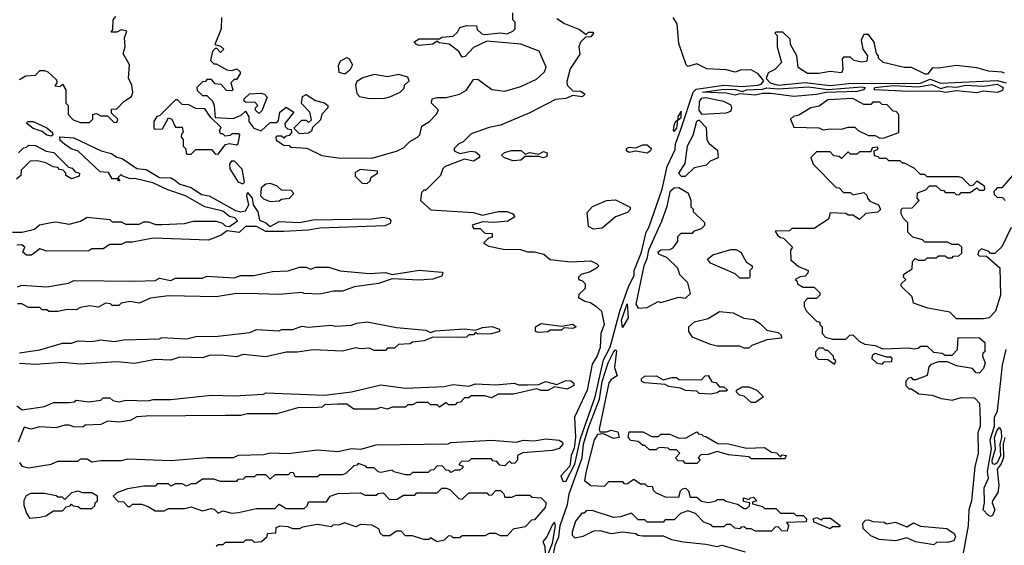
# Model space of a CAD drawing. Extents: x 2737310 to 2869991, y 870230 to 1012730.
# Tile 285 of 479: x 2766865 to 2771227, y 964938 to 967265. Entities that reach past the tile are written whole.
import ezdxf

# ---------------------------------------------------------------- set-up
doc = ezdxf.new("R2010")
doc.units = 0

msp = doc.modelspace()

# ---------------------------------------------------------------- linework, layer by layer
at = {"layer": '0CON02XD'}
for points in [[(2767295, 966810), (2767300, 966825), (2767271.7, 966851.7), (2767271.7, 966868.3), (2767295, 966870), (2767327, 966903), (2767360, 966925), (2767366.7, 966945), (2767362.5, 966975), (2767347, 967007), (2767352.5, 967065), (2767323.3, 967115), (2767332.5, 967145), (2767330, 967185), (2767340, 967215), (2767315, 967220), (2767295, 967210), (2767270, 967210), (2767277.5, 967222.5), (2767280, 967265), (2767290.7, 967279.3)], [(2767760, 967275), (2767757.5, 967225), (2767730, 967155), (2767755, 967147.5), (2767770, 967135), (2767755, 967120), (2767738.3, 967138.3), (2767731.7, 967138.3), (2767720, 967125), (2767710, 967085), (2767725, 967070), (2767735, 967070), (2767783, 967043), (2767805, 967040), (2767827, 967047), (2767842.5, 967035), (2767842.5, 967025), (2767825, 967000), (2767815, 967000), (2767800, 966985), (2767810, 966955), (2767805, 966950), (2767781.7, 966951.7), (2767758.3, 966978.3), (2767731.7, 966981.7), (2767715, 967000), (2767695, 967000), (2767688.3, 966991.7), (2767675, 966990), (2767650, 966965), (2767651.7, 966951.7), (2767675, 966930), (2767695, 966930), (2767720, 966905), (2767727.5, 966885), (2767731.7, 966831.7), (2767811.7, 966828.3), (2767847, 966843), (2767865, 966860), (2767880, 966835), (2767880, 966815), (2767902.5, 966785), (2767935, 966773.3), (2767975, 966810), (2768005, 966810), (2768011.7, 966818.3), (2768017.5, 966855), (2768045, 966877.5), (2768080, 966855), (2768040, 966805), (2768041.7, 966791.7), (2768051.7, 966781.7), (2768068.3, 966778.3), (2768070, 966765), (2768058.3, 966751.7), (2768041.7, 966748.3), (2768035, 966740), (2768025, 966750), (2768005, 966750), (2768000, 966745), (2768001.7, 966731.7), (2768035, 966710), (2768058.3, 966708.3), (2768065, 966700), (2768137, 966697), (2768203.6, 966663.6), (2768275, 966653.3), (2768425, 966652.5), (2768535, 966682.5), (2768565, 966697.5), (2768593.9, 966726.1), (2768627.5, 966745), (2768637.5, 966755), (2768647, 966793), (2768680, 966815), (2768710, 966845), (2768720, 966865), (2768690, 966895), (2768692.5, 966915), (2768715, 966921.2), (2768755, 966920), (2768813.9, 966936.1), (2768845, 966952.5), (2768852.5, 966965), (2768875, 967000), (2768895, 967002.5), (2768956.4, 966956.4), (2769015, 966948.8), (2769085, 966970), (2769155, 967002.5), (2769190, 967035), (2769197.5, 967055), (2769166.4, 967126.4), (2769085, 967157.5), (2768935, 967170), (2768875, 967142.5), (2768838.3, 967101.7), (2768825, 967100), (2768810, 967125), (2768767, 967157), (2768723, 967163), (2768715, 967170), (2768695, 967157.5), (2768635, 967151.2), (2768622.5, 967155), (2768613, 967167), (2768635, 967180), (2768725, 967180), (2768735, 967187.5), (2768785, 967192.5), (2768805, 967210), (2768815, 967230), (2768845, 967240), (2768888.3, 967238.3), (2768891.7, 967221.7), (2768913, 967203), (2768925, 967200), (2768995, 967206.7), (2769025, 967202.5), (2769050, 967215), (2769060, 967225), (2769060, 967255), (2769050, 967265), (2769050, 967295)], [(2769285, 965220), (2769325, 965297.5), (2769349.3, 965410.7), (2769414.3, 965595), (2769451.7, 965758.3), (2769481.4, 965815), (2769523.3, 965975), (2769563.1, 966086.9), (2769587.1, 966132.9), (2769586.9, 966155), (2769619.5, 966235), (2769640, 966325), (2769652.2, 966345), (2769710.6, 966515), (2769733.8, 966615), (2769769.2, 966690.8), (2769770.4, 966715), (2769797.2, 966787.2), (2769848.5, 966945), (2769861.7, 966958.3), (2769985, 966974.6), (2770065, 966969.1), (2770135, 966975.6), (2770149.8, 966980.2), (2770161.2, 966995), (2770135.9, 967025.9), (2770105, 967042.5), (2770058.3, 967041.7), (2770035, 967032.5), (2769995, 967042.5), (2769908.3, 967048.3), (2769865, 967070), (2769825, 967057.5), (2769817.5, 967065), (2769785, 967160), (2769777, 967247), (2769760, 967275)], [(2769245, 967270), (2769278.3, 967248.3), (2769345, 967222.5), (2769375, 967200), (2769385, 967210), (2769405, 967210), (2769407.5, 967205), (2769395, 967190), (2769371.7, 967188.3), (2769350, 967165), (2769342.5, 967145), (2769347, 967113), (2769303, 967047), (2769288.3, 966991.7), (2769290, 966975), (2769315, 966950), (2769349.3, 966949.3), (2769370, 966935), (2769356.4, 966923.6), (2769315, 966930), (2769285, 966916.2), (2769238.3, 966911.7), (2769125, 966852.5), (2768995, 966797.5), (2768945, 966787.5), (2768865, 966760), (2768830, 966725), (2768810, 966715), (2768790, 966695), (2768790, 966685), (2768815, 966672.5), (2768865, 966682.5), (2768885, 966680), (2768902.5, 966665), (2768902.5, 966655), (2768875, 966638), (2768835, 966647.5), (2768750, 966615), (2768740, 966605), (2768730, 966575), (2768665, 966510), (2768655, 966510), (2768645, 966500), (2768640, 966465), (2768687, 966423), (2768875, 966411.2), (2768915, 966400), (2768985, 966416), (2769025, 966416.2), (2769050, 966405), (2769058.3, 966391.7), (2769027, 966373), (2768965, 966366.7), (2768915, 966370), (2768870, 966355), (2768875, 966340), (2768905, 966340), (2768925, 966320), (2768958.3, 966318.3), (2768958.3, 966301.7), (2768941.7, 966298.3), (2768920, 966275), (2768943, 966263), (2769008.3, 966248.3), (2769083, 966247), (2769115, 966237.5), (2769145, 966237.5), (2769187, 966227), (2769215, 966202.5), (2769305, 966192.5), (2769395, 966197.5), (2769420, 966185), (2769430, 966175), (2769420, 966165), (2769391.7, 966148.3), (2769353, 966137), (2769340, 966125), (2769340, 966115), (2769358.3, 966108.3), (2769370, 966095), (2769370, 966075), (2769341.7, 966048.3), (2769340, 966035), (2769368.3, 966018.3), (2769393.3, 966013.3), (2769416.7, 965996.7), (2769442.5, 965975), (2769454, 965915), (2769440, 965875), (2769436.4, 965813.6), (2769423.6, 965776.4), (2769400.7, 965739.3), (2769378.8, 965625), (2769322.5, 965505), (2769327.5, 965415), (2769321.7, 965368.3), (2769307.5, 965335), (2769301.7, 965288.3), (2769262.5, 965245), (2769271.7, 965221.7), (2769285, 965220)], [(2771228, 967028), (2771215, 967033.3), (2771157, 967037), (2771105, 967052.5), (2771015, 967062.5), (2770935, 967050), (2770908.3, 967051.7), (2770886.7, 967023.3), (2770876.7, 967023.3), (2770815, 967053.3), (2770783.6, 967053.6), (2770690, 967075), (2770670, 967095), (2770670, 967105), (2770660, 967115), (2770650, 967165), (2770625, 967200), (2770605, 967200), (2770592.5, 967175), (2770600, 967135), (2770620, 967105), (2770618.3, 967081.7), (2770595, 967077.5), (2770560, 967085), (2770545, 967100), (2770515, 967100), (2770508.3, 967091.7), (2770511.2, 967045), (2770505, 967030), (2770455, 967036.2), (2770405, 967026.7), (2770355, 967027.5), (2770313, 967053), (2770307.5, 967105), (2770280, 967155), (2770278.3, 967178.3), (2770245, 967210), (2770215, 967210), (2770210, 967205), (2770220, 967195), (2770220, 967145), (2770240, 967075), (2770210, 967045), (2770180.7, 967029.3), (2770172.5, 967005), (2770190, 966985), (2770225, 966974.6), (2770345, 966987.5), (2770455, 966973.9), (2770537.1, 966982.9), (2770855, 966984), (2770898, 967002), (2770945, 966983.6), (2771195, 966995.8), (2771235, 966986)], [(2768305, 967024.2), (2768281.2, 967031.2), (2768277, 967063), (2768287, 967083), (2768315, 967097.5), (2768325, 967092.5), (2768340, 967065), (2768328.3, 967041.7), (2768305, 967024.2)], [(2766865, 967000), (2766893, 967017), (2766935, 967020), (2766955, 967040), (2766975, 967040), (2766990, 967035), (2767028.3, 966998.3), (2767030, 966985), (2767021.7, 966971.7), (2767045, 966970), (2767055, 966980), (2767070, 966955), (2767070, 966895), (2767080, 966885), (2767080, 966845), (2767101.7, 966821.7), (2767135, 966810), (2767175, 966810), (2767190, 966825), (2767190, 966845), (2767205, 966850), (2767225, 966840), (2767255, 966840), (2767281.7, 966811.7), (2767295, 966810)], [(2768415, 966916.7), (2768483, 966917), (2768505, 966923.8), (2768550, 966945), (2768568.3, 966961.7), (2768570, 966975), (2768590, 966995), (2768585, 967010), (2768545, 967022.5), (2768495, 967012.5), (2768435, 967022.5), (2768385, 967007.5), (2768358.3, 966991.7), (2768352.5, 966975), (2768358.3, 966938.3), (2768370, 966925), (2768415, 966916.7)], [(2770295, 966925.8), (2770192.3, 966937.7), (2770155, 966938.8), (2770125, 966931.4), (2770055, 966937.5), (2770035, 966931.4), (2769995, 966940), (2769890, 966945), (2769985, 966957.5), (2770035.4, 966955.4), (2770065, 966947.5), (2770084.7, 966955.3), (2770155, 966956.9), (2770175, 966964), (2770225, 966958.8), (2770361.4, 966968.6), (2770445, 966956.7), (2770595, 966968.2), (2770610, 966965), (2770603.3, 966955), (2770575, 966947.5), (2770437.3, 966942.7), (2770395, 966934.4), (2770295, 966925.8)], [(2771105, 966940.8), (2771015, 966950), (2770965, 966942.5), (2770938.8, 966948.8), (2770805, 966947.1), (2770650, 966955), (2770652.5, 966965), (2770735, 966973.1), (2770845, 966968.5), (2770905, 966978.9), (2770945, 966960), (2770975, 966968.9), (2771017, 966967), (2771055.3, 966975.3), (2771135, 966971.4), (2771195, 966980.4), (2771222, 966965), (2771218.1, 966951.9), (2771195, 966942.5), (2771135, 966948), (2771105, 966940.8)], [(2767925, 966850), (2767910, 966865), (2767910, 966875), (2767920, 966885), (2767908.3, 966898.3), (2767865, 966900), (2767860, 966905), (2767860, 966915), (2767883, 966937), (2767935, 966940), (2767950, 966935), (2767961.7, 966921.7), (2767938.3, 966861.7), (2767925, 966850)], [(2768105, 966760), (2768080, 966785), (2768115, 966820), (2768135, 966820), (2768145, 966810), (2768157.5, 966822.5), (2768150, 966855), (2768113.6, 966893.6), (2768118.8, 966925), (2768135, 966933.8), (2768175, 966906.7), (2768215, 966897.5), (2768230, 966885), (2768230, 966875), (2768203, 966847), (2768198.3, 966821.7), (2768161.7, 966788.3), (2768158.3, 966771.7), (2768145, 966762.5), (2768105, 966760)], [(2767745, 966670), (2767777.5, 966712.5), (2767795, 966717.5), (2767825, 966711.2), (2767832.5, 966715), (2767840, 966755), (2767835, 966760), (2767805, 966760), (2767797, 966753), (2767775, 966750), (2767765, 966760), (2767755, 966760), (2767750, 966775), (2767758.3, 966788.3), (2767711.7, 966831.7), (2767685, 966870), (2767645, 966872.5), (2767615, 966887.5), (2767585, 966890), (2767565, 966910), (2767555, 966910), (2767485, 966840), (2767473.6, 966836.4), (2767460, 966815), (2767460, 966785), (2767465, 966780), (2767498.3, 966781.7), (2767525, 966830), (2767540, 966825), (2767555, 966790), (2767585, 966790), (2767590, 966765), (2767581.7, 966758.3), (2767580, 966745), (2767590, 966735), (2767590, 966705), (2767600, 966695), (2767605, 966670), (2767625, 966670), (2767645, 966690), (2767715, 966690), (2767731.7, 966671.7), (2767745, 966670)], [(2769885, 966847.5), (2769995, 966853.3), (2770015, 966860), (2770020, 966875), (2770016.4, 966886.4), (2769985, 966902.5), (2769905, 966918.6), (2769884.4, 966915.6), (2769875, 966902.5), (2769874, 966865), (2769885, 966847.5)], [(2770675, 966740), (2770695, 966742.5), (2770760, 966765), (2770760, 966845), (2770748.3, 966858.3), (2770735, 966860), (2770708.3, 966888.3), (2770685, 966890), (2770675, 966900), (2770645, 966900), (2770635, 966890), (2770605, 966890), (2770555, 966916.2), (2770445, 966910), (2770407, 966883), (2770370, 966875), (2770317, 966843), (2770293, 966837), (2770280, 966825), (2770295, 966790), (2770405, 966786.7), (2770425, 966777.5), (2770455, 966782.5), (2770505, 966780), (2770535, 966790), (2770565, 966790), (2770580, 966775), (2770625, 966752.5), (2770655, 966752.5), (2770675, 966740)], [(2769765, 966770), (2769776, 966785), (2769780, 966820), (2769795, 966832.5), (2769795, 966860), (2769780, 966835), (2769780, 966820), (2769770, 966815), (2769763, 966797), (2769760, 966775), (2769765, 966770)], [(2767005, 966750), (2766985, 966753.8), (2766965, 966770), (2766925, 966783.8), (2766897.5, 966805), (2766900, 966815), (2766925, 966813.8), (2766985, 966785.8), (2767010, 966765), (2767012.5, 966755), (2767005, 966750)], [(2769815, 966572.5), (2769855, 966610), (2769907, 966623), (2769925, 966640), (2769960, 966655), (2769957.5, 966685), (2769920, 966715), (2769910, 966735), (2769907, 966787), (2769875, 966820), (2769863.8, 966815), (2769847, 966753), (2769821.2, 966705), (2769811.7, 966628.3), (2769783.3, 966585), (2769795, 966572.5), (2769815, 966572.5)], [(2766833.3, 966325), (2766876.4, 966323.6), (2766931.7, 966338.3), (2766953, 966357), (2767005, 966367.5), (2767025, 966370), (2767085, 966360), (2767135, 966372.5), (2767165, 966390), (2767265, 966380), (2767275, 966370), (2767315, 966370), (2767335, 966360), (2767395, 966360), (2767415, 966370), (2767435, 966370), (2767468.3, 966358.3), (2767495, 966357.5), (2767595, 966363.3), (2767635, 966373.3), (2767735, 966373.3), (2767763.6, 966363.6), (2767775, 966352.5), (2767795, 966350), (2767830, 966375), (2767818.3, 966388.3), (2767794, 966394), (2767765, 966417.5), (2767685, 966436.2), (2767600, 966485), (2767521.4, 966511.4), (2767455, 966543.3), (2767375, 966562.5), (2767355, 966560), (2767321.7, 966571.7), (2767315, 966580), (2767300, 966565), (2767308.3, 966551.7), (2767301.7, 966551.7), (2767300, 966560), (2767275, 966560), (2767258.3, 966588.3), (2767221.7, 966591.7), (2767125, 966682.5), (2767093.8, 966693.8), (2767063.6, 966713.6), (2767045, 966730), (2767043, 966747), (2767105, 966742.2), (2767226.2, 966683.8), (2767272.1, 966672.1), (2767295, 966656), (2767320, 966650), (2767385, 966606), (2767425, 966601.4), (2767485, 966566), (2767535, 966564.4), (2767552.5, 966555), (2767575, 966537.1), (2767625, 966521.9), (2767671.1, 966491.1), (2767705.4, 966485.4), (2767820.6, 966420.6), (2767844.1, 966414.1), (2767865, 966418.8), (2767880, 966445), (2767871.2, 966485), (2767875, 966500), (2767895.8, 966475), (2767900, 966445), (2767920.8, 966415), (2767927, 966377), (2767955.9, 966365.9), (2767975, 966350), (2768015, 966371.2), (2768105, 966366.7), (2768165, 966378.8), (2768425, 966383.3), (2768475, 966390), (2768502.5, 966385), (2768510, 966375), (2768506.7, 966363.3), (2768483, 966353), (2768195, 966342.5), (2768143, 966333), (2768035, 966326.7), (2767955, 966327.5), (2767915, 966350), (2767865, 966350), (2767837, 966323), (2767785, 966330), (2767758.3, 966311.7), (2767701.7, 966288.3), (2767457, 966297), (2767365, 966280), (2767335, 966280), (2767315, 966270), (2767265, 966270), (2767235, 966250), (2767185, 966250), (2767171.7, 966241.7), (2766985, 966240), (2766955, 966250), (2766917, 966223), (2766895, 966222.5), (2766880, 966235), (2766888.3, 966258.3), (2766875, 966267.5), (2766853, 966267)], [(2766860, 966675), (2766881.7, 966698.3), (2766895, 966700), (2766905, 966710), (2766935, 966707.5), (2766983, 966683), (2767017, 966677), (2767081.7, 966611.7), (2767098.3, 966608.3), (2767111.7, 966591.7), (2767130, 966585), (2767128.3, 966571.7), (2767095, 966560), (2767070, 966575), (2767070, 966585), (2767058.3, 966598.3), (2767041.7, 966601.7), (2767035, 966610), (2767013, 966613), (2766981.7, 966631.7), (2766945, 966640), (2766911.7, 966638.3), (2766871.7, 966598.3), (2766870, 966575), (2766851.7, 966558.3)], [(2769645, 966674), (2769595, 966683.3), (2769565, 966677.5), (2769552.5, 966685), (2769552.5, 966695), (2769565, 966700), (2769595, 966697.5), (2769625, 966711.2), (2769645, 966711.2), (2769663.3, 966695), (2769657.7, 966682.3), (2769645, 966674)], [(2769050.7, 966640.7), (2769013, 966653), (2769000, 966665), (2769013, 966677), (2769043.6, 966686.4), (2769086, 966686), (2769105, 966670), (2769125, 966677.5), (2769165, 966670), (2769185, 966681.2), (2769202.5, 966675), (2769200, 966660), (2769186.1, 966653.9), (2769165, 966660), (2769105, 966660), (2769085, 966642.5), (2769050.7, 966640.7)], [(2771256.7, 966345), (2771215, 966260), (2771185, 966230), (2771165, 966230), (2771158.3, 966238.3), (2771125, 966250), (2771111.7, 966238.3), (2771110, 966225), (2771115, 966220), (2771148.3, 966218.3), (2771207, 966167), (2771210, 966045), (2771187.5, 965975), (2771160, 965945), (2771135, 965940), (2771015, 965940), (2770985, 965970), (2770888.3, 965988.3), (2770825, 966010), (2770818.3, 966038.3), (2770770, 966085), (2770770, 966095), (2770790, 966115), (2770780, 966125), (2770781.7, 966138.3), (2770818.3, 966161.7), (2770820, 966195), (2770831.7, 966208.3), (2770845, 966200), (2770875, 966200), (2770885, 966210), (2770925, 966210), (2770935, 966220), (2770965, 966220), (2770975, 966210), (2770995, 966210), (2771001.7, 966218.3), (2771025, 966220), (2771038.3, 966231.7), (2771038.3, 966258.3), (2771025, 966270), (2770995, 966270), (2770975, 966280), (2770875, 966280), (2770865, 966290), (2770821.7, 966301.7), (2770800, 966325), (2770800, 966365), (2770780, 966385), (2770770, 966405), (2770770, 966425), (2770775, 966430), (2770818.3, 966431.7), (2770850, 966465), (2770840, 966475), (2770841.7, 966498.3), (2770878.3, 966511.7), (2770895, 966530), (2770925, 966530), (2770945, 966510), (2770958.3, 966508.3), (2770965, 966500), (2771005, 966500), (2771015, 966490), (2771028.3, 966491.7), (2771035, 966500), (2771075, 966500), (2771105, 966520), (2771115, 966510), (2771135, 966510), (2771140, 966515), (2771138.3, 966528.3), (2771105, 966550), (2771088.3, 966531.7), (2771075, 966530), (2771040, 966565), (2771025, 966570), (2770885, 966570), (2770875, 966580), (2770855, 966580), (2770827, 966607), (2770785, 966630), (2770775, 966630), (2770765, 966640), (2770715, 966640), (2770705, 966650), (2770675, 966650), (2770668.3, 966658.3), (2770651.7, 966661.7), (2770650, 966685), (2770668.3, 966691.7), (2770665, 966700), (2770641.7, 966698.3), (2770635, 966680), (2770585, 966680), (2770575, 966670), (2770545, 966670), (2770535, 966680), (2770505, 966650), (2770495, 966660), (2770471.7, 966661.7), (2770455, 966680), (2770395, 966680), (2770370, 966655), (2770380, 966625), (2770481.7, 966521.7), (2770495, 966520), (2770515, 966500), (2770545, 966500), (2770555, 966490), (2770605, 966500), (2770618.3, 966488.3), (2770620, 966475), (2770631.7, 966461.7), (2770670, 966445), (2770677.5, 966425), (2770667, 966413), (2770613, 966407), (2770585, 966380), (2770555, 966400), (2770535, 966400), (2770525, 966407.5), (2770455, 966410), (2770448.3, 966381.7), (2770385, 966340), (2770285, 966340), (2770275, 966330), (2770211.7, 966328.3), (2770221.7, 966311.7), (2770235, 966300), (2770248.3, 966298.3), (2770288.3, 966258.3), (2770280, 966245), (2770281.7, 966201.7), (2770315, 966172.5), (2770357.5, 966155), (2770357, 966143), (2770345, 966130), (2770323, 966127), (2770300, 966115), (2770308.3, 966108.3), (2770310, 966095), (2770335, 966080), (2770385, 966080), (2770410, 966055), (2770410, 966045), (2770395, 966030), (2770355, 966030), (2770340, 966015), (2770340, 965995), (2770350, 965975), (2770395, 965930), (2770410, 965925), (2770410, 965915), (2770420, 965905), (2770420, 965875), (2770435, 965860), (2770465, 965850), (2770525, 965850), (2770541.7, 965868.3), (2770555, 965870), (2770585, 965840), (2770608.3, 965828.3), (2770655, 965822.5), (2770688.3, 965808.3), (2770805, 965812.5), (2770825, 965807.5), (2770845, 965810), (2770855, 965820), (2770885, 965820), (2770913, 965793), (2770951.7, 965788.3), (2770965, 965780), (2770995, 965780), (2771020, 965805), (2771021.7, 965858.3), (2771117, 965857), (2771140, 965835), (2771140, 965795), (2771131.7, 965788.3), (2771130, 965775), (2771142.5, 965745), (2771135, 965720), (2771115, 965700), (2771101.7, 965701.7), (2771085, 965720), (2771015, 965732.5), (2770975, 965750), (2770935, 965750), (2770901.7, 965738.3), (2770891.7, 965728.3), (2770885, 965690), (2770835, 965670), (2770825, 965670), (2770815, 965680), (2770801.7, 965678.3), (2770790, 965665), (2770790, 965645), (2770805, 965630), (2770815, 965630), (2770848.3, 965608.3), (2770905, 965602.5), (2770948.3, 965588.3), (2770995, 965580), (2771035, 965592.5), (2771095, 965590), (2771116.4, 965566.4), (2771119.3, 965490.7), (2771120, 965465), (2771110, 965435), (2771111.2, 965345), (2771096.2, 965285), (2771081.2, 965135), (2771068.8, 965095), (2771065.9, 965024.1), (2771043.3, 964895)], [(2767855, 966537.5), (2767835, 966546.2), (2767797.1, 966605), (2767795.8, 966625), (2767805, 966640), (2767815, 966640), (2767848.8, 966605), (2767860, 966545), (2767855, 966537.5)], [(2768405, 966540), (2768418.3, 966551.7), (2768421.7, 966568.3), (2768450, 966585), (2768450, 966595), (2768375, 966602.5), (2768351.7, 966588.3), (2768351.7, 966571.7), (2768381.7, 966541.7), (2768405, 966540)], [(2771272.5, 966585), (2771215, 966520), (2771195, 966520), (2771188.3, 966511.7), (2771180, 966505), (2771181.7, 966491.7), (2771195, 966480), (2771218.3, 966478.3), (2771230, 966465)], [(2767975, 966460), (2768015, 966462.5), (2768025, 966470), (2768060, 966475), (2768080, 966495), (2768068.3, 966508.3), (2768025, 966510), (2768005, 966530), (2767975, 966540), (2767955, 966537.5), (2767935, 966520), (2767932.5, 966485), (2767945, 966472.5), (2767975, 966460)], [(2769605, 965987.5), (2769645, 965990), (2769693, 966017), (2769705, 966012.5), (2769785, 966036.7), (2769815, 966032.5), (2769837, 966053), (2769825, 966100), (2769790, 966135), (2769780, 966165), (2769732.5, 966212.5), (2769697.5, 966225), (2769692.5, 966235), (2769705, 966246.7), (2769745, 966247.5), (2769760, 966255), (2769780, 966285), (2769780, 966305), (2769795, 966320), (2769845, 966320), (2769855, 966330), (2769885, 966340), (2769900, 966355), (2769900, 966365), (2769850, 966415), (2769850, 966425), (2769840, 966435), (2769840, 966465), (2769827.5, 966495), (2769785, 966521.2), (2769765, 966519.2), (2769745, 966502.5), (2769731.4, 966438.6), (2769708.1, 966371.9), (2769650, 966245), (2769643.4, 966206.6), (2769630, 966175), (2769594, 966005), (2769605, 965987.5)], [(2769407, 966337), (2769385, 966350), (2769378.3, 966411.7), (2769402.7, 966437.3), (2769465, 966463.8), (2769505, 966467.5), (2769570, 966435), (2769570, 966425), (2769558.3, 966411.7), (2769505, 966392.5), (2769445, 966342.5), (2769407, 966337)], [(2770095, 966120), (2770055, 966120), (2770035, 966140), (2769925, 966187.5), (2769912.5, 966205), (2769935, 966223.3), (2770015, 966247.5), (2770037, 966247), (2770060, 966235), (2770083.6, 966193.6), (2770110, 966175), (2770110, 966165), (2770100, 966155), (2770100, 966125), (2770095, 966120)], [(2766855, 966082.5), (2766875, 966090), (2766985, 966082.5), (2767081.7, 966098.3), (2767105, 966110), (2767375, 966107.5), (2767465, 966110), (2767485, 966120), (2767535, 966110), (2767555, 966120), (2767675, 966120), (2767695, 966130), (2767815, 966122.5), (2767845, 966132.5), (2767903, 966133), (2767985, 966150), (2768055, 966152.5), (2768105, 966170), (2768135, 966170), (2768155, 966160), (2768175, 966170), (2768235, 966170), (2768285, 966152.5), (2768415, 966141.2), (2768485, 966146.2), (2768515, 966137.5), (2768635, 966156.7), (2768735, 966147.5), (2768740, 966145), (2768735, 966130), (2768695, 966116.7), (2768635, 966112), (2768515, 966117.5), (2768455, 966096.7), (2768348.3, 966081.7), (2768295, 966062.5), (2768255, 966062.5), (2768195, 966050), (2768125, 966052.5), (2768115, 966057.5), (2768015, 966047.5), (2767921.7, 966051.7), (2767825, 966052.5), (2767735, 966037.5), (2767525, 966042.5), (2767445, 966032.5), (2767395, 966010), (2767355, 966017.5), (2767315, 966010), (2767305, 966000), (2767275, 966000), (2767267, 966007), (2767245, 966010), (2767215, 965992.5), (2767175, 965997.5), (2767135, 965990), (2767115, 965980), (2767075, 965982.5), (2767035, 965972.5), (2766995, 965972.5), (2766985, 965980), (2766965, 965980), (2766955, 965990), (2766905, 965990), (2766875, 966007.5), (2766855, 966007.5)], [(2769535, 965902.5), (2769530.5, 965935), (2769556.4, 966006.4), (2769560.8, 965945), (2769535, 965902.5)], [(2770095, 965810), (2770075, 965810), (2770055, 965820), (2769955, 965820), (2769925, 965827.5), (2769845, 965860), (2769830, 965885), (2769830, 965905), (2769855, 965927.5), (2769915, 965942.5), (2769965, 965972.5), (2770025, 965967.5), (2770073, 965943), (2770117, 965937), (2770145, 965920), (2770175, 965890), (2770225, 965880), (2770238.3, 965868.3), (2770240, 965855), (2770175, 965847.5), (2770108.3, 965821.7), (2770095, 965810)], [(2766865, 965790), (2766955, 965803.3), (2767055, 965832.5), (2767095, 965832.5), (2767125, 965842.5), (2767185, 965840), (2767225, 965847.5), (2767285, 965840), (2767325, 965847.5), (2767485, 965852.5), (2767495, 965857.5), (2767605, 965852.5), (2767645, 965862.5), (2767743, 965863), (2767885, 965880), (2767915, 965892.5), (2768015, 965887.5), (2768025, 965892.5), (2768075, 965892.5), (2768115, 965907.5), (2768145, 965903.3), (2768245, 965912.5), (2768265, 965907.5), (2768335, 965912.5), (2768358.3, 965921.7), (2768405, 965927.5), (2768535, 965902.5), (2768665, 965890), (2768685, 965880), (2768705, 965887.5), (2768835, 965896.7), (2768885, 965890), (2768915, 965902.5), (2768956.4, 965906.4), (2768990, 965895), (2768990, 965885), (2768955, 965873.3), (2768895, 965872.5), (2768885, 965880), (2768875, 965870), (2768855, 965870), (2768845, 965860), (2768825, 965857.5), (2768695, 965860), (2768656.4, 965843.6), (2768605, 965837.5), (2768595, 965830), (2768543, 965827), (2768525, 965810), (2768495, 965810), (2768485, 965800), (2768435, 965800), (2768415, 965810), (2768375, 965807.5), (2768355, 965812.5), (2768295, 965797.5), (2768165, 965802.5), (2768095, 965792.5), (2768045, 965792.5), (2767955, 965772.5), (2767855, 965782.5), (2767825, 965772.5), (2767755, 965780), (2767705, 965777.5), (2767675, 965767.5), (2767575, 965770), (2767535, 965757.5), (2767465, 965760), (2767375, 965743.3), (2767295, 965750), (2767135, 965740), (2767055, 965746.7), (2766935, 965737.5), (2766865, 965742.5)], [(2769165, 965880), (2769150, 965885), (2769150, 965905), (2769175, 965920), (2769265, 965907.5), (2769315, 965916.7), (2769330, 965905), (2769315, 965897.5), (2769275, 965900), (2769265, 965890), (2769215, 965890), (2769205, 965883.3), (2769165, 965880)], [(2769221.2, 964858.8), (2769239.1, 964940.9), (2769252.9, 964975), (2769258.7, 965025), (2769291.9, 965118.1), (2769299.2, 965165), (2769357.5, 965325), (2769363.1, 965385), (2769383.1, 965455), (2769433.1, 965585), (2769445, 965662.5), (2769471.4, 965745), (2769495, 965792.5), (2769505, 965802.5), (2769509.3, 965799.3), (2769500, 965725), (2769512.5, 965687.5), (2769485, 965671.2), (2769475, 965657.5), (2769431.7, 965451.7), (2769435, 965440), (2769465, 965440), (2769485, 965447.5), (2769515, 965440), (2769520, 965415), (2769495, 965410), (2769451.7, 965431.7), (2769425, 965427.5), (2769410, 965405), (2769374.4, 965265.6), (2769367.5, 965225), (2769395, 965202.5), (2769455, 965200), (2769475, 965220), (2769535, 965220), (2769541.7, 965211.7), (2769555, 965210), (2769585, 965230), (2769615, 965210), (2769635, 965210), (2769645, 965200), (2769668.3, 965198.3), (2769670, 965185), (2769681.7, 965171.7), (2769725, 965152.5), (2769785, 965150), (2769791.7, 965178.3), (2769801.7, 965188.3), (2769815, 965190), (2769828.3, 965178.3), (2769835, 965150), (2769865, 965150), (2769885, 965132.5), (2769915, 965127.5), (2769947, 965133), (2769955, 965140), (2769985, 965140), (2769993, 965133), (2770045, 965120), (2770075, 965100), (2770085, 965100), (2770098.3, 965111.7), (2770100, 965125), (2770071.7, 965131.7), (2770071.7, 965148.3), (2770095, 965140), (2770101.7, 965148.3), (2770115, 965150), (2770130, 965135), (2770111.7, 965128.3), (2770111.7, 965121.7), (2770155, 965110), (2770165, 965100), (2770215, 965100), (2770235, 965080), (2770295, 965080), (2770305, 965070), (2770335, 965070), (2770350, 965055), (2770348.3, 965041.7), (2770261.7, 965038.3), (2770270, 965025), (2770265, 965000), (2770241.7, 965001.7), (2770225, 965020), (2770211.7, 965018.3), (2770195, 965000), (2770125, 965000), (2770105, 965010), (2770085, 965010), (2770075, 965020), (2770061.7, 965018.3), (2770055, 965010), (2770033, 965013), (2770015, 965030), (2769995, 965030), (2769985, 965020), (2769935, 965020), (2769928.3, 965028.3), (2769895, 965040), (2769858.3, 965078.3), (2769825, 965090), (2769791.7, 965078.3), (2769765, 965050), (2769725, 965050), (2769715, 965040), (2769645, 965040), (2769635, 965050), (2769605, 965050), (2769575, 965080), (2769527, 965063), (2769495, 965060), (2769401.7, 965091.7), (2769375, 965090), (2769365, 965080), (2769355, 965080), (2769326.7, 965045), (2769312.5, 964995), (2769313, 964983), (2769325, 964970), (2769361.7, 964978.3), (2769408.3, 965001.7), (2769435, 965002.5), (2769485, 964990), (2769535, 964997.5), (2769595, 964990), (2769603, 964983), (2769625, 964980), (2769715, 964980), (2769753, 964963), (2769805, 964952.5), (2769905, 964942.5), (2769955, 964932.5), (2769975, 964937.5), (2770078.3, 964908.3)], [(2770475, 965740), (2770480, 965755), (2770471.7, 965761.7), (2770470, 965775), (2770445, 965800), (2770435, 965800), (2770425, 965810), (2770405, 965810), (2770390, 965795), (2770390, 965775), (2770401.7, 965761.7), (2770445, 965760), (2770475, 965740)], [(2771165, 965065.7), (2771155, 965070.6), (2771133.3, 965095), (2771138.6, 965125), (2771137.3, 965192.7), (2771157.1, 965235), (2771152.2, 965265), (2771169.6, 965365), (2771164.3, 965405), (2771183.3, 965465), (2771183.3, 965505), (2771196.3, 965533.7), (2771218.5, 965735), (2771235.3, 965804.7)], [(2770685, 965740), (2770695, 965750), (2770728.3, 965751.7), (2770730, 965765), (2770725, 965770), (2770705, 965770), (2770655, 965787.5), (2770641.7, 965778.3), (2770640, 965765), (2770660, 965745), (2770685, 965740)], [(2766853.3, 965555), (2766877, 965537), (2766975, 965552.5), (2767015, 965570), (2767085, 965570), (2767107, 965573), (2767115, 965580), (2767173, 965573), (2767225, 965580), (2767235, 965590), (2767265, 965590), (2767278.3, 965578.3), (2767305, 965572.5), (2767335, 965580), (2767435, 965577.5), (2767457, 965583), (2767535, 965583.3), (2767715, 965602.5), (2767815, 965600), (2767945, 965607.5), (2767955, 965612.5), (2768215, 965602.5), (2768335, 965616.7), (2768465, 965647.5), (2768575, 965633.3), (2768745, 965641.2), (2768785, 965650), (2768855, 965642.5), (2768885, 965652.5), (2768975, 965647.5), (2769055, 965656.2), (2769075, 965647.5), (2769115, 965647.5), (2769165, 965650), (2769195, 965663.3), (2769245, 965650), (2769285, 965668), (2769306, 965666), (2769320, 965655), (2769320, 965645), (2769290.7, 965629.3), (2769235, 965640), (2769205, 965622.5), (2769175, 965622.5), (2769155, 965630), (2769053, 965607), (2768985, 965607.5), (2768955, 965590), (2768925, 965600), (2768865, 965600), (2768855, 965590), (2768835, 965590), (2768818.3, 965571.7), (2768801.7, 965568.3), (2768795, 965560), (2768765, 965560), (2768755, 965570), (2768725, 965550), (2768715, 965560), (2768685, 965560), (2768675, 965570), (2768625, 965570), (2768605, 965560), (2768585, 965560), (2768575, 965550), (2768515, 965550), (2768495, 965540), (2768465, 965547.5), (2768445, 965540), (2768345, 965540), (2768315, 965562.5), (2768275, 965562.5), (2768215, 965560), (2768205, 965550), (2768185, 965547.5), (2768097, 965547), (2768005, 965520), (2767875, 965520), (2767845, 965512.5), (2767775, 965512.5), (2767425, 965510), (2767383.6, 965506.4), (2767355, 965490), (2767305, 965482.5), (2767255, 965487.5), (2767225, 965472.5), (2767155, 965470), (2767145, 965460), (2767105, 965462.5), (2767085, 965470), (2767065, 965470), (2767025, 965457.5), (2766955, 965462.5), (2766915, 965452.5), (2766885, 965460), (2766858.8, 965395)], [(2769925, 965607.5), (2769875, 965610), (2769865, 965620), (2769815, 965622.5), (2769793, 965633), (2769740.7, 965640.7), (2769725, 965650), (2769635, 965657.5), (2769620, 965665), (2769620, 965675), (2769633.6, 965686.4), (2769685, 965687.5), (2769715, 965670), (2769755, 965680), (2769775, 965680), (2769785, 965672.5), (2769885, 965670), (2769901.7, 965688.3), (2769915, 965690), (2769931.7, 965661.7), (2769948.3, 965658.3), (2769965, 965640), (2769985, 965640), (2770000, 965625), (2769995, 965620), (2769965, 965620), (2769955, 965612.5), (2769925, 965607.5)], [(2770125, 965570), (2770105, 965570), (2770075, 965597.5), (2770053, 965603), (2770040, 965615), (2770040, 965625), (2770065, 965640), (2770095, 965640), (2770130, 965625), (2770160, 965595), (2770125, 965570)], [(2771185, 965295.8), (2771175, 965298.8), (2771172.3, 965315), (2771186.9, 965365), (2771183.5, 965413.5), (2771192.9, 965445), (2771205, 965461.2), (2771212.9, 965445), (2771214.5, 965415), (2771206.2, 965385), (2771210, 965335), (2771195, 965303.1), (2771185, 965295.8)], [(2768763, 965387), (2768775, 965392.5), (2768955, 965402.5), (2769065, 965393.8), (2769097, 965403), (2769145, 965400), (2769195, 965408.8), (2769255, 965403.3), (2769270, 965395), (2769271.2, 965385), (2769255, 965366.7), (2769225, 965357.5), (2769093.6, 965346.4), (2769070, 965335), (2769070, 965315), (2769058.3, 965301.7), (2769045, 965300), (2769035, 965310), (2769015, 965290), (2768991.7, 965291.7), (2768978.3, 965308.3), (2768961.7, 965311.7), (2768955, 965320), (2768865, 965320), (2768855, 965310), (2768821.7, 965308.3), (2768810, 965295), (2768828.3, 965288.3), (2768828.3, 965281.7), (2768815, 965270), (2768795, 965270), (2768775, 965260), (2768768.3, 965268.3), (2768755, 965270), (2768738.3, 965288.3), (2768715, 965290), (2768698.3, 965271.7), (2768685, 965270), (2768675, 965260), (2768605, 965260), (2768595, 965250), (2768575, 965250), (2768523, 965263), (2768515, 965270), (2768465, 965260), (2768453, 965263), (2768435, 965280), (2768405, 965280), (2768398.3, 965288.3), (2768365, 965300), (2768358.3, 965291.7), (2768345, 965290), (2768310, 965255), (2768295, 965250), (2768195, 965250), (2768185, 965240), (2768085, 965240), (2768078.3, 965258.3), (2768065, 965260), (2768055, 965250), (2767995, 965250), (2767975, 965230), (2767955, 965250), (2767915, 965250), (2767905, 965240), (2767865, 965240), (2767855, 965230), (2767831.7, 965228.3), (2767825, 965220), (2767755, 965220), (2767725, 965230), (2767675, 965230), (2767645, 965210), (2767625, 965210), (2767605, 965200), (2767585, 965210), (2767555, 965210), (2767535, 965200), (2767525, 965210), (2767475, 965210), (2767465, 965200), (2767415, 965200), (2767343, 965187), (2767295, 965170), (2767280, 965155), (2767301.7, 965131.7), (2767325, 965130), (2767345, 965110), (2767355, 965110), (2767365, 965120), (2767405, 965120), (2767435, 965110), (2767465, 965090), (2767505, 965090), (2767525, 965100), (2767595, 965100), (2767625, 965107.5), (2767675, 965090), (2767715, 965100), (2767727, 965097), (2767745, 965080), (2767765, 965090), (2767805, 965080), (2767835, 965082.5), (2767915, 965100), (2767995, 965100), (2768015, 965120), (2768045, 965100), (2768125, 965100), (2768138.3, 965111.7), (2768145, 965130), (2768225, 965130), (2768240, 965155), (2768275, 965167.5), (2768375, 965170), (2768395, 965160), (2768445, 965160), (2768453, 965167), (2768475, 965170), (2768501.7, 965141.7), (2768535, 965140), (2768565, 965160), (2768615, 965160), (2768625, 965170), (2768715, 965170), (2768735, 965190), (2768755, 965190), (2768770, 965185), (2768810, 965145), (2768825, 965142.5), (2768855, 965170), (2768935, 965170), (2768941.7, 965161.7), (2768955, 965160), (2768975, 965180), (2768995, 965180), (2769010, 965165), (2769015, 965150), (2769045, 965150), (2769065, 965160), (2769125, 965160), (2769135, 965150), (2769175, 965147.5), (2769197.5, 965125), (2769192.5, 965105), (2769145, 965050), (2769131.7, 965048.3), (2769105, 965020), (2769051.7, 965008.3), (2769025, 964980), (2768995, 964980), (2768975, 964990), (2768945, 964990), (2768925, 964980), (2768825, 964980), (2768815, 964970), (2768785, 964970), (2768778.3, 964978.3), (2768765, 964980), (2768745, 964960), (2768715, 964952.5), (2768685, 964970), (2768677, 964963), (2768655, 964962.5), (2768605, 964980), (2768575, 964980), (2768555, 965000), (2768535, 965000), (2768505, 964980), (2768475, 964980), (2768461.7, 964991.7), (2768458.3, 965008.3), (2768427, 965027), (2768375, 965030), (2768355, 965020), (2768305, 965037.5), (2768281.7, 965028.3), (2768253, 965027), (2768245, 965020), (2768185, 965030), (2768118.3, 965018.3), (2768105, 965010), (2768075, 965010), (2768055, 965020), (2768018.3, 965021.7), (2768000, 965015), (2767998.3, 964991.7), (2767961.7, 964988.3), (2767958.3, 964971.7), (2767937, 964953), (2767905, 964950), (2767895, 964960), (2767865, 964960), (2767855, 964950), (2767775, 964950), (2767765, 964940), (2767745, 964940), (2767735, 964932.5)], [(2769865, 965300), (2769815, 965300), (2769805, 965310), (2769781.7, 965311.7), (2769770, 965325), (2769790, 965345), (2769775, 965360), (2769745, 965360), (2769737, 965367), (2769705, 965370), (2769691.7, 965368.3), (2769685, 965360), (2769655, 965360), (2769635, 965380), (2769625, 965380), (2769605, 965397.5), (2769571.7, 965401.7), (2769560, 965415), (2769565, 965440), (2769625, 965440), (2769665, 965420), (2769695, 965420), (2769705, 965430), (2769745, 965430), (2769785, 965412.5), (2769817, 965413), (2769865, 965440), (2769871.7, 965431.7), (2769888.3, 965428.3), (2769891.7, 965421.7), (2769905, 965420), (2769958.3, 965388.3), (2770005, 965387.5), (2770085, 965367.5), (2770165, 965370), (2770195, 965350), (2770217, 965347), (2770235, 965330), (2770242.5, 965337.5), (2770260, 965335), (2770255, 965320), (2770105, 965320), (2770095, 965330), (2770005, 965337.5), (2769955, 965352.5), (2769915, 965340), (2769881.7, 965338.3), (2769870, 965325), (2769880, 965315), (2769865, 965300)], [(2771229.6, 965415), (2771222.1, 965385), (2771223.4, 965326.6), (2771212.2, 965297.8), (2771194.4, 965275), (2771202.7, 965202.7), (2771198.5, 965171.5), (2771174.2, 965135), (2771172.5, 965125), (2771184.5, 965095), (2771175, 965070), (2771165, 965065.7)], [(2766864.2, 965304.2), (2766875, 965287.5), (2766905, 965280), (2767005, 965297.5), (2767035, 965310), (2767125, 965310), (2767135, 965320), (2767165, 965320), (2767185, 965307.5), (2767225, 965313.3), (2767315, 965312.5), (2767345, 965320), (2767535, 965313.8), (2767695, 965326.7), (2767813, 965327), (2767835, 965336.7), (2767945, 965340), (2767975, 965346.7), (2768055, 965343.8), (2768185, 965360), (2768275, 965353.3), (2768335, 965366.7), (2768376.4, 965363.6), (2768445, 965382.5), (2768763, 965387)], [(2766908.3, 965058.3), (2766955, 965062.5), (2766981.7, 965068.3), (2767015, 965090), (2767055, 965090), (2767071.7, 965108.3), (2767088.3, 965111.7), (2767095, 965120), (2767101.7, 965111.7), (2767125, 965110), (2767135, 965100), (2767185, 965100), (2767198.3, 965111.7), (2767200, 965125), (2767210, 965135), (2767210, 965155), (2767185, 965170), (2767145, 965170), (2767125, 965177.5), (2767095, 965170), (2767065, 965140), (2767055, 965150), (2767035, 965150), (2767027, 965157), (2766975, 965167.5), (2766913, 965167), (2766893.6, 965156.4), (2766883.9, 965136.1), (2766883.3, 965115), (2766895, 965080), (2766908.3, 965058.3)], [(2770455, 965010), (2770385, 965040), (2770380, 965055), (2770395, 965060), (2770415, 965050), (2770425, 965057.5), (2770457, 965057), (2770500, 965025), (2770495, 965020), (2770465, 965020), (2770455, 965010)], [(2770915, 964940), (2770833, 964953), (2770795, 964970), (2770745, 964957.5), (2770673, 964963), (2770635, 964980), (2770601.7, 965011.7), (2770600, 965035), (2770611.7, 965048.3), (2770625, 965050), (2770645, 965042.5), (2770695, 965040), (2770705, 965032.5), (2770745, 965040), (2770795, 965020), (2770825, 965037.5), (2770855, 965022.5), (2770971.7, 965011.7), (2771005, 964990), (2771010, 964975), (2771003, 964957), (2770975, 964950), (2770928.3, 964951.7), (2770915, 964940)], [(2769195, 964870), (2769225, 964947.5), (2769238.8, 965025), (2769235, 965040), (2769225, 965030), (2769200, 964975), (2769182.5, 964955), (2769191.7, 964931.7), (2769195, 964870)]]:
    msp.add_lwpolyline(points, dxfattribs=at)

doc.saveas('drawing.dxf')
